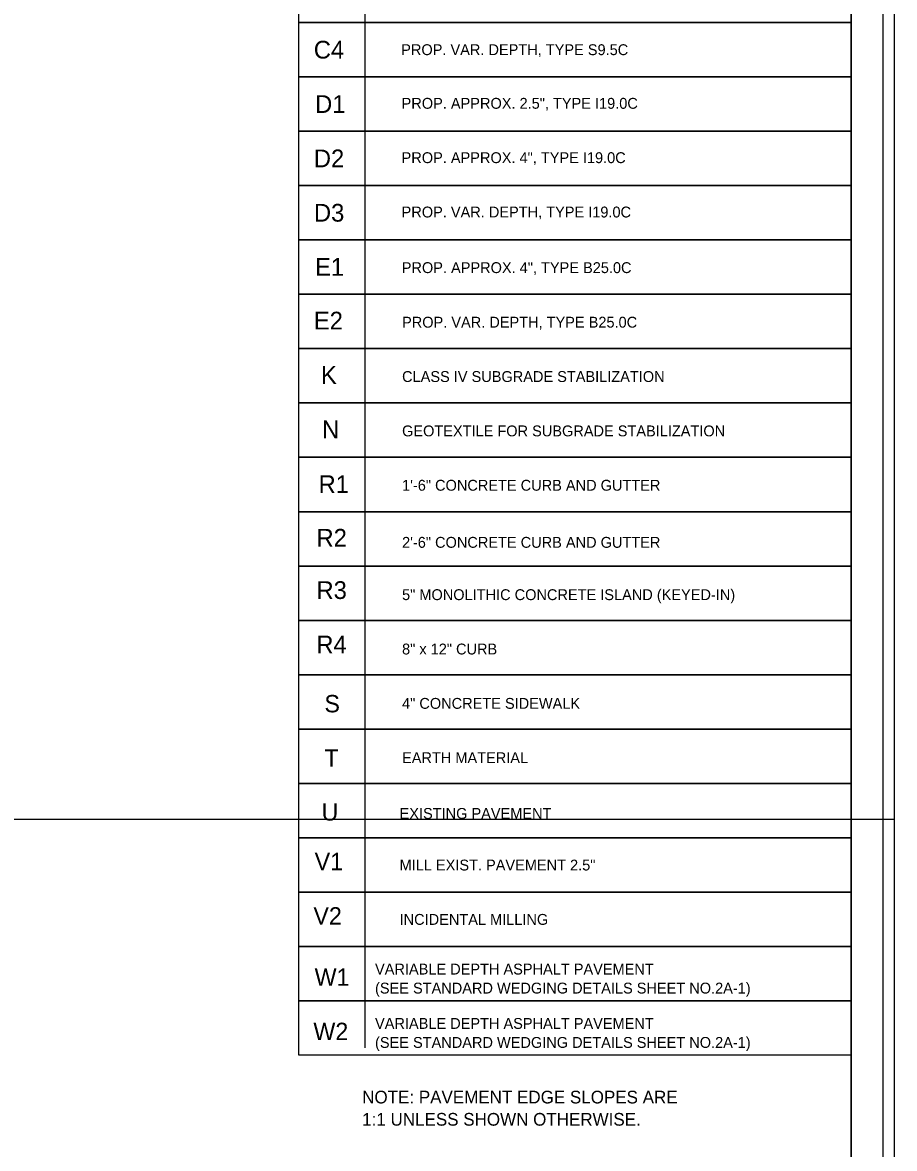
# Model space of a CAD drawing. Extents: x 2320980 to 2456309, y 595047 to 606177.
# Drawn here: x 2455976.9 to 2456045.5, y 597253.7 to 597342.3 of the extents above; entities that cross this region are included whole.
import ezdxf

# ---------------------------------------------------------------- set-up
doc = ezdxf.new("R2010")
doc.units = 0
for name, color, linetype in [('Prop Dimension', 7, 'Continuous'), ('Prop Pavement Schedule Description CELL', 7, 'Continuous'), ('Sheet Cutting Line CELL', 7, 'Continuous'), ('Sheet Plan CELL', 7, 'Continuous'), ('Sheet Plot Border Inside CELL', 7, 'Continuous'), ('Sheet Plot Border Outside CELL', 7, 'Continuous')]:
    doc.layers.add(name, color=color, linetype=linetype)

msp = doc.modelspace()

# ---------------------------------------------------------------- linework, layer by layer
at = {"layer": 'Prop Dimension'}
msp.add_line((2456003.83, 597355.09), (2456003.83, 597261.591), dxfattribs=at)
for points in [[(2455998.637, 597346.538), (2456042.106, 597346.538), (2456042.106, 597342.262), (2455998.637, 597342.262)], [(2455998.637, 597342.262), (2456042.106, 597342.262), (2456042.106, 597337.986), (2455998.637, 597337.986)], [(2455998.637, 597337.986), (2456042.106, 597337.986), (2456042.106, 597333.71), (2455998.637, 597333.71)], [(2455998.637, 597333.71), (2456042.106, 597333.71), (2456042.106, 597329.433), (2455998.637, 597329.433)], [(2455998.637, 597329.433), (2456042.106, 597329.433), (2456042.106, 597325.157), (2455998.637, 597325.157)], [(2455998.637, 597325.157), (2456042.106, 597325.157), (2456042.106, 597320.881), (2455998.637, 597320.881)], [(2455998.637, 597320.881), (2456042.106, 597320.881), (2456042.106, 597316.605), (2455998.637, 597316.605)], [(2455998.637, 597316.605), (2456042.106, 597316.605), (2456042.106, 597312.329), (2455998.637, 597312.329)], [(2455998.637, 597312.329), (2456042.106, 597312.329), (2456042.106, 597308.053), (2455998.637, 597308.053)], [(2455998.637, 597308.053), (2456042.106, 597308.053), (2456042.106, 597303.776), (2455998.637, 597303.776)], [(2455998.637, 597303.776), (2456042.106, 597303.776), (2456042.106, 597299.5), (2455998.637, 597299.5)], [(2455998.637, 597299.5), (2456042.106, 597299.5), (2456042.106, 597295.224), (2455998.637, 597295.224)], [(2455998.637, 597295.224), (2456042.106, 597295.224), (2456042.106, 597290.948), (2455998.637, 597290.948)], [(2455998.637, 597290.948), (2456042.106, 597290.948), (2456042.106, 597286.672), (2455998.637, 597286.672)], [(2455998.637, 597286.672), (2456042.106, 597286.672), (2456042.106, 597282.396), (2455998.637, 597282.396)], [(2455998.637, 597282.396), (2456042.106, 597282.396), (2456042.106, 597278.119), (2455998.637, 597278.119)], [(2455998.637, 597278.119), (2456042.106, 597278.119), (2456042.106, 597273.843), (2455998.637, 597273.843)], [(2455998.637, 597273.843), (2456042.106, 597273.843), (2456042.106, 597269.567), (2455998.637, 597269.567)], [(2455998.637, 597269.567), (2456042.106, 597269.567), (2456042.106, 597265.291), (2455998.637, 597265.291)], [(2455998.637, 597265.291), (2456042.106, 597265.291), (2456042.106, 597261.015), (2455998.637, 597261.015)]]:
    msp.add_lwpolyline(points, close=True, dxfattribs=at)
at = {"layer": 'Prop Pavement Schedule Description CELL'}
msp.add_line((2455998.637, 597261.015), (2455998.637, 597261.015), dxfattribs=at)
at = {"layer": 'Sheet Cutting Line CELL'}
msp.add_line((2455708.807, 597279.574), (2456045.507, 597279.574), dxfattribs=at)
at = {"layer": 'Sheet Plan CELL'}
for points in [[(2455742.104, 597184.076), (2455742.099, 597394.071), (2456002.097, 597394.079), (2456002.099, 597364.066), (2456042.107, 597364.064), (2456042.107, 597184.076)], [(2456042.112, 597394.076), (2455742.104, 597394.076), (2455742.104, 597184.076), (2456042.107, 597184.076)]]:
    msp.add_lwpolyline(points, close=True, dxfattribs=at)
at = {"layer": 'Sheet Plot Border Inside CELL'}
msp.add_lwpolyline([(2455711.407, 597183.574), (2456044.604, 597183.576), (2456044.607, 597394.574), (2455711.407, 597394.574)], close=True, dxfattribs=at)
at = {"layer": 'Sheet Plot Border Outside CELL'}
msp.add_lwpolyline([(2455708.807, 597179.574), (2456045.507, 597179.574), (2456045.507, 597398.574), (2455708.807, 597398.574)], close=True, dxfattribs=at)

# ---------------------------------------------------------------- texts
at = {"layer": 'Prop Pavement Schedule Description CELL'}
for s, height, p in [('C4', 1.3969, (2455999.826, 597339.425)), ('PROP. VAR. DEPTH, TYPE S9.5C', 0.85523, (2456006.703, 597339.696)), ('D1', 1.3969, (2455999.929, 597335.149)), ('PROP. APPROX. 2.5", TYPE I19.0C', 0.85523, (2456006.733, 597335.476)), ('D2', 1.3969, (2455999.831, 597330.873)), ('PROP. APPROX. 4", TYPE I19.0C', 0.85523, (2456006.733, 597331.2)), ('D3', 1.3969, (2455999.839, 597326.597)), ('PROP. VAR. DEPTH, TYPE I19.0C', 0.85523, (2456006.733, 597326.924)), ('E1', 1.3969, (2455999.922, 597322.337)), ('PROP. APPROX. 4", TYPE B25.0C', 0.85523, (2456006.746, 597322.548)), ('E2', 1.3969, (2455999.831, 597318.111)), ('PROP. VAR. DEPTH, TYPE B25.0C', 0.85523, (2456006.77, 597318.256)), ('K', 1.397, (2456000.385, 597313.834)), ('CLASS IV SUBGRADE STABILIZATION', 0.85523, (2456006.77, 597313.98)), ('N', 1.397, (2456000.472, 597309.558)), ('GEOTEXTILE FOR SUBGRADE STABILIZATION', 0.85523, (2456006.77, 597309.703)), ('R1', 1.3969, (2456000.203, 597305.245)), ('1\'-6" CONCRETE CURB AND GUTTER', 0.85523, (2456006.77, 597305.427)), ('R2', 1.3969, (2456000.04, 597301.026)), ('2\'-6" CONCRETE CURB AND GUTTER', 0.85523, (2456006.77, 597300.936)), ('R3', 1.3969, (2456000.039, 597296.909)), ('5" MONOLITHIC CONCRETE ISLAND (KEYED-IN)', 0.85523, (2456006.77, 597296.819)), ('R4', 1.3969, (2456000.026, 597292.632)), ('8" x 12" CURB', 0.85523, (2456006.77, 597292.543)), ('S', 1.368, (2456000.663, 597287.989)), ('4" CONCRETE SIDEWALK', 0.85523, (2456006.77, 597288.267)), ('T', 1.368, (2456000.664, 597283.713)), ('EARTH MATERIAL', 0.85523, (2456006.77, 597283.991)), ('U', 1.368, (2456000.435, 597279.473)), ('EXISTING PAVEMENT', 0.85523, (2456006.575, 597279.607)), ('V1', 1.3684, (2455999.893, 597275.569)), ('MILL EXIST. PAVEMENT 2.5"', 0.85523, (2456006.575, 597275.547)), ('V2', 1.3684, (2455999.795, 597271.293)), ('INCIDENTAL MILLING', 0.85523, (2456006.575, 597271.271)), ('VARIABLE DEPTH ASPHALT PAVEMENT', 0.85523, (2456004.643, 597267.363)), ('W1', 1.3684, (2455999.892, 597266.477)), ('(SEE STANDARD WEDGING DETAILS SHEET NO.2A-1)', 0.85523, (2456004.643, 597265.867)), ('VARIABLE DEPTH ASPHALT PAVEMENT', 0.85523, (2456004.643, 597263.087)), ('W2', 1.3684, (2455999.794, 597262.201)), ('(SEE STANDARD WEDGING DETAILS SHEET NO.2A-1)', 0.85523, (2456004.643, 597261.591)), ('NOTE: PAVEMENT EDGE SLOPES ARE', 0.99983, (2456003.632, 597257.219)), ('1:1 UNLESS SHOWN OTHERWISE.', 0.99983, (2456003.632, 597255.47))]:
    msp.add_text(s, height=height, dxfattribs=at).set_placement(p)

doc.saveas('drawing.dxf')
